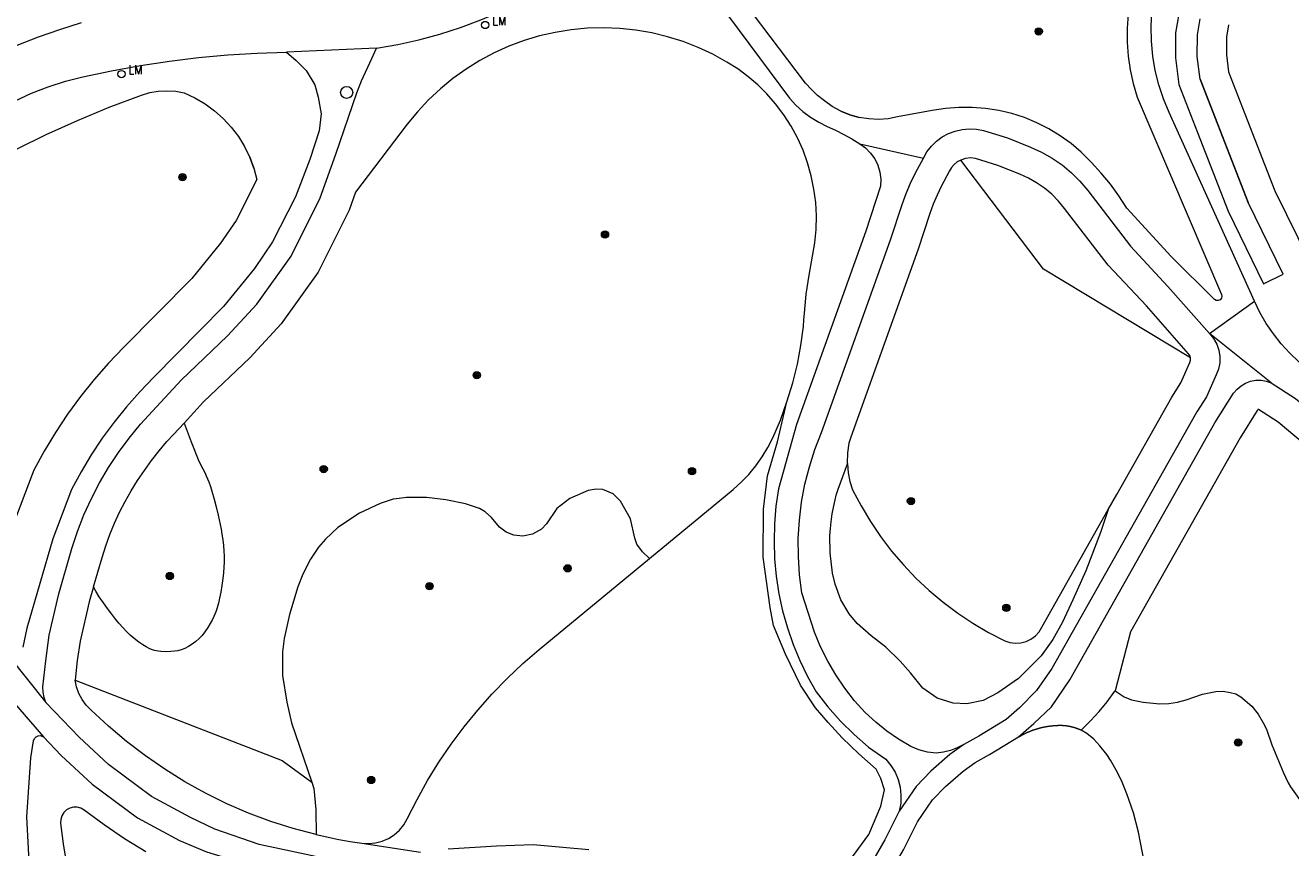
# Model space of a CAD drawing. Header units: metres. Extents: x 138165 to 154469, y 480134 to 494189.
# Tile 398 of 656: x 149501 to 149588, y 483737 to 483793. Entities that reach past the tile are written whole.
import ezdxf

# ---------------------------------------------------------------- set-up
doc = ezdxf.new("R2010")
doc.units = ezdxf.units.M
doc.header["$LTSCALE"] = 0.001
doc.header["$MEASUREMENT"] = 0
for name, color, linetype, lineweight in [('Level 5', 7, 'Continuous', 0), ('TOP-L-topo objecten punt', 7, 'Continuous', 0), ('TOP-L-topo objecten vlak', 7, 'Continuous', 0)]:
    doc.layers.add(name, color=color, linetype=linetype, lineweight=lineweight)
doc.styles.add('Style-STANDARD', font='STANDARD.shx')

# ---------------------------------------------------------------- blocks, each defined once
blk = doc.blocks.new('24')
at = {"layer": 'TOP-L-topo objecten punt', "color": 7, "linetype": 'Continuous', "lineweight": 0}
for radius in [0.025, 0.0182, 0.0115, 0.005]:
    blk.add_circle((0, 0), radius, dxfattribs=at)
blk = doc.blocks.new('*U13')
at = {"layer": 'Level 5', "color": 7, "linetype": 'Continuous', "lineweight": 0}
blk.add_circle((0, 0), 0.0415, dxfattribs=at)
blk = doc.blocks.new('150')
at = {"layer": 'Level 5', "color": 7, "linetype": 'Continuous', "lineweight": 0}
blk.add_blockref('*U13', (0, 0), dxfattribs=at)
blk = doc.blocks.new('16')
at = {"layer": 'TOP-L-topo objecten punt', "color": 7, "linetype": 'Continuous', "lineweight": 0}
blk.add_circle((0, 0), 0.025, dxfattribs=at)
at = {"layer": 'TOP-L-topo objecten punt', "color": 7, "linetype": 'Continuous', "lineweight": 0, "style": 'Style-STANDARD'}
blk.add_text('LM', height=0.06, dxfattribs=at).set_placement((0.0483, 0))

msp = doc.modelspace()

# ---------------------------------------------------------------- linework, layer by layer
at = {"layer": 'TOP-L-topo objecten vlak', "flags": 128}
for points in [[(149557.2, 483787.503), (149556.617, 483787.825), (149556.074, 483788.211), (149555.612, 483788.576), (149555.182, 483788.978), (149554.788, 483789.416), (149548.711, 483797.445), (149547.972, 483798.592), (149547.837, 483799.351), (149547.77, 483800.12), (149547.771, 483800.891), (149547.842, 483801.66), (149547.981, 483802.418), (149548.187, 483803.162), (149548.458, 483803.884), (149548.793, 483804.579), (149549.189, 483805.241)], [(149540.222, 483798.17), (149541.08, 483798.208), (149541.939, 483798.181), (149542.793, 483798.091), (149543.638, 483797.936), (149544.469, 483797.72), (149545.282, 483797.442), (149546.071, 483797.104), (149546.833, 483796.708), (149547.564, 483796.256), (149548.837, 483794.903), (149553.678, 483788.386), (149554.119, 483787.904), (149554.604, 483787.466), (149555.127, 483787.076), (149555.685, 483786.736), (149556.273, 483786.451), (149556.849, 483786.185), (149557.415, 483785.897), (149557.969, 483785.587), (149558.511, 483785.257)], [(149525.35, 483791.824), (149526.815, 483792.076), (149528.266, 483792.395), (149529.701, 483792.782), (149531.116, 483793.236), (149532.508, 483793.754), (149533.875, 483794.338), (149535.213, 483794.984), (149536.52, 483795.692)], [(149585.581, 483774.465), (149579.716, 483787.394), (149579.331, 483788.332), (149579.017, 483789.296), (149578.774, 483790.28), (149578.604, 483791.279), (149578.509, 483792.288), (149578.488, 483793.302), (149578.541, 483794.314), (149578.668, 483795.32), (149578.869, 483796.313)], [(149576.904, 483794.16), (149576.841, 483793.199), (149576.846, 483792.237), (149576.918, 483791.277), (149577.058, 483790.324), (149577.265, 483789.384), (149577.537, 483788.46), (149583.309, 483774.931), (149583.342, 483774.796), (149583.31, 483774.661), (149583.22, 483774.556), (149583.091, 483774.503), (149582.953, 483774.514), (149582.835, 483774.587), (149579.871, 483777.516), (149576.826, 483780.853), (149576.285, 483781.684), (149575.7, 483782.485), (149575.073, 483783.253), (149574.404, 483783.985), (149573.696, 483784.68), (149572.996, 483785.273), (149572.251, 483785.81), (149571.467, 483786.287), (149570.648, 483786.702), (149569.799, 483787.051), (149568.925, 483787.332), (149568.032, 483787.544), (149567.125, 483787.686), (149566.21, 483787.757), (149565.292, 483787.756), (149564.377, 483787.683), (149563.47, 483787.539), (149561.101, 483787.1), (149560.446, 483786.978), (149559.781, 483786.932), (149559.116, 483786.963), (149558.458, 483787.069)], [(149580.384, 483794.158), (149580.168, 483792.861), (149580.159, 483791.163), (149580.388, 483789.329), (149581.668, 483786.042), (149583.777, 483780.633), (149586.209, 483775.662), (149587.556, 483776.322), (149585.152, 483781.236)], [(149505.085, 483793.552), (149503.601, 483793.082), (149502.134, 483792.561), (149500.686, 483791.99), (149499.259, 483791.37), (149497.853, 483790.702), (149495.658, 483789.418), (149493.503, 483788.068), (149490.796, 483786.16), (149488.109, 483784.222)], [(149553.51, 483767.556), (149553.906, 483768.854), (149554.222, 483770.133), (149554.471, 483771.426), (149554.651, 483772.731), (149554.675, 483773.18), (149554.706, 483773.629), (149554.835, 483774.943), (149555.021, 483776.249), (149555.263, 483777.547), (149555.419, 483778.459), (149555.507, 483779.38), (149555.527, 483780.306), (149555.479, 483781.23), (149555.362, 483782.148), (149555.177, 483783.055), (149554.926, 483783.946), (149554.61, 483784.815), (149554.23, 483785.659), (149553.789, 483786.473), (149553.288, 483787.251), (149552.732, 483787.991), (149552.122, 483788.687), (149551.499, 483789.303), (149550.835, 483789.873), (149550.132, 483790.396), (149549.394, 483790.868), (149548.42, 483791.402), (149547.413, 483791.87), (149546.377, 483792.271), (149545.317, 483792.602), (149544.238, 483792.863), (149543.143, 483793.052), (149542.039, 483793.168), (149540.929, 483793.212), (149539.819, 483793.181), (149538.713, 483793.078), (149537.617, 483792.902), (149536.534, 483792.654), (149535.471, 483792.335), (149534.43, 483791.946), (149533.418, 483791.49), (149532.438, 483790.968), (149531.494, 483790.382), (149530.591, 483789.735), (149529.733, 483789.03), (149528.923, 483788.27), (149528.166, 483787.458), (149527.463, 483786.598), (149523.904, 483781.936), (149523.467, 483780.705), (149521.34, 483776.446), (149518.807, 483772.898), (149516.655, 483770.57), (149513.488, 483767.546), (149512.149, 483766.09)], [(149581.853, 483789.7), (149581.659, 483791.252), (149581.667, 483792.733), (149581.851, 483793.837)], [(149583.808, 483793.41), (149583.667, 483792.562), (149583.66, 483791.371), (149583.807, 483790.195), (149584.929, 483787.313), (149586.985, 483782.04), (149589.353, 483777.201), (149590.698, 483775.398)], [(149490.481, 483781.405), (149492.424, 483782.856), (149494.398, 483784.264), (149496.402, 483785.629), (149498.435, 483786.95), (149499.477, 483787.612), (149500.56, 483788.205), (149501.68, 483788.727), (149502.83, 483789.175), (149504.007, 483789.548), (149505.206, 483789.844), (149507.175, 483790.267), (149509.156, 483790.631), (149511.147, 483790.934), (149513.146, 483791.176), (149515.152, 483791.357), (149517.162, 483791.478), (149519.175, 483791.537)], [(149519.175, 483791.537), (149519.85, 483790.968), (149520.524, 483790.293), (149521.116, 483789.31), (149521.353, 483788.445), (149521.554, 483787.32), (149521.412, 483786.148), (149520.771, 483784.174), (149519.793, 483781.619), (149518.219, 483778.531), (149516.987, 483776.708), (149514.85, 483774.087), (149510.056, 483769.228), (149509.106, 483768.248), (149508.202, 483767.225), (149507.345, 483766.161), (149506.539, 483765.059), (149505.784, 483763.921), (149505.082, 483762.75), (149504.435, 483761.548), (149503.15, 483758.149), (149501.376, 483752.025), (149501.088, 483750.726)], [(149502.677, 483746.93), (149502.556, 483747.277), (149502.485, 483747.638), (149502.468, 483748.005), (149502.659, 483749.782), (149502.904, 483751.553), (149503.567, 483754.383), (149504.459, 483757.488), (149504.841, 483758.653), (149505.285, 483759.797), (149505.79, 483760.915), (149506.353, 483762.004), (149506.973, 483763.062), (149507.65, 483764.085), (149508.379, 483765.071), (149509.16, 483766.017), (149509.991, 483766.919), (149511.953, 483769.053), (149515.122, 483772.079), (149517.136, 483774.258), (149519.492, 483777.558), (149521.485, 483781.548), (149522.552, 483784.553), (149524.01, 483788.75), (149524.329, 483789.571), (149525.039, 483791.111), (149525.35, 483791.824)], [(149525.35, 483791.824), (149519.175, 483791.537)], [(149581.853, 483789.7), (149583.066, 483786.587), (149585.152, 483781.236)], [(149585.152, 483781.236), (149583.066, 483786.586), (149581.853, 483789.7)], [(149500.7, 483784.912), (149502.69, 483785.902), (149504.843, 483786.861), (149507.021, 483787.76), (149509.224, 483788.598), (149509.796, 483788.769), (149510.384, 483788.87), (149510.98, 483788.9), (149511.575, 483788.859), (149512.161, 483788.748), (149512.893, 483788.408), (149513.588, 483787.998), (149514.24, 483787.522), (149514.842, 483786.985), (149515.39, 483786.392), (149515.877, 483785.749), (149516.299, 483785.061)], [(149557.2, 483787.503), (149557.817, 483787.25), (149558.458, 483787.069)], [(149558.458, 483787.069), (149557.817, 483787.25), (149557.2, 483787.503)], [(149562.868, 483784.283), (149563.114, 483784.707), (149563.416, 483785.094), (149563.767, 483785.436), (149564.163, 483785.727), (149564.594, 483785.961), (149565.053, 483786.133), (149565.531, 483786.242), (149566.02, 483786.283), (149566.51, 483786.258), (149566.992, 483786.166), (149568.628, 483785.666), (149570.219, 483785.035), (149570.975, 483784.69), (149571.698, 483784.279), (149572.381, 483783.805), (149573.018, 483783.272), (149573.605, 483782.684), (149574.137, 483782.045), (149577.073, 483778.236), (149579.646, 483775.48), (149582.503, 483772.238)], [(149558.511, 483785.257), (149558.904, 483784.969), (149559.245, 483784.621), (149559.526, 483784.222), (149559.739, 483783.784), (149559.879, 483783.317), (149559.942, 483782.834), (149559.927, 483782.347), (149558.918, 483779.262), (149554.173, 483766.008), (149552.929, 483761.593), (149552.754, 483760.4), (149552.651, 483759.199), (149552.62, 483757.993), (149552.66, 483756.788), (149552.773, 483755.588), (149552.957, 483754.396), (149553.212, 483753.218), (149553.537, 483752.057), (149553.93, 483750.917), (149554.391, 483749.803), (149554.918, 483748.718), (149555.508, 483747.667), (149556.319, 483746.638), (149557.191, 483745.66), (149558.12, 483744.737), (149559.104, 483743.871), (149560.29, 483743.036), (149560.638, 483742.615), (149560.922, 483742.148), (149561.135, 483741.644), (149561.272, 483741.115), (149561.331, 483740.572), (149561.311, 483740.025), (149561.211, 483739.488)], [(149558.511, 483785.257), (149562.868, 483784.283)], [(149516.934, 483783.579), (149516.653, 483784.336), (149516.299, 483785.061)], [(149516.299, 483785.061), (149516.653, 483784.336), (149516.934, 483783.579)], [(149516.934, 483783.579), (149517.14, 483782.799), (149515.716, 483780.007), (149514.657, 483778.44), (149512.689, 483776.026), (149508.006, 483771.279), (149506.966, 483770.204), (149505.976, 483769.083), (149505.038, 483767.918), (149504.155, 483766.711), (149503.328, 483765.464), (149502.56, 483764.181), (149501.851, 483762.864), (149501.722, 483762.574), (149500.397, 483759.067)], [(149565.639, 483744.053), (149565.194, 483743.822), (149564.724, 483743.644), (149564.238, 483743.523), (149563.74, 483743.459), (149563.144, 483743.537), (149562.562, 483743.69), (149562.005, 483743.916), (149561.167, 483744.418), (149560.363, 483744.974), (149559.597, 483745.581), (149558.872, 483746.236), (149558.147, 483747.054), (149557.477, 483747.918), (149556.864, 483748.823), (149556.311, 483749.766), (149555.82, 483750.743), (149555.393, 483751.749), (149554.537, 483754.454), (149554.374, 483755.692), (149554.29, 483756.938), (149554.284, 483758.186), (149554.358, 483759.433), (149554.51, 483760.672), (149554.74, 483761.899), (149555.048, 483763.109), (149555.431, 483764.297), (149555.889, 483765.459), (149560.621, 483778.679), (149561.414, 483781.103), (149561.678, 483781.838), (149561.982, 483782.558), (149562.327, 483783.259), (149562.868, 483784.283)], [(149565.427, 483784.142), (149565.191, 483784.009), (149564.981, 483783.838), (149564.803, 483783.633), (149564.663, 483783.401), (149564.096, 483782.326), (149563.802, 483781.726), (149563.541, 483781.11), (149563.315, 483780.481), (149562.513, 483778.031), (149557.895, 483765.128), (149557.75, 483764.724), (149557.661, 483764.056), (149557.647, 483763.383), (149557.651, 483763.296)], [(149581.198, 483770.574), (149581.15, 483770.725), (149581.059, 483770.854), (149578.164, 483774.136), (149575.547, 483776.94), (149572.548, 483780.83), (149572.131, 483781.331), (149571.671, 483781.793), (149571.172, 483782.212), (149570.637, 483782.585), (149570.07, 483782.907), (149569.477, 483783.178), (149567.966, 483783.777), (149566.452, 483784.24), (149566.106, 483784.284), (149565.759, 483784.251), (149565.427, 483784.142)], [(149581.198, 483770.574), (149571.101, 483776.662), (149565.427, 483784.142)], [(149582.503, 483772.238), (149585.581, 483774.465)], [(149657.111, 483744.743), (149656.434, 483744.664), (149655.754, 483744.64), (149655.073, 483744.671), (149653.602, 483744.918), (149646.721, 483746.044), (149636.958, 483747.936), (149630.339, 483749.849), (149625.297, 483751.609), (149618.518, 483754.347), (149613.273, 483756.824), (149608.966, 483758.831), (149602.286, 483762.265), (149597.398, 483765.358), (149590.014, 483769.257), (149589.302, 483769.752), (149588.628, 483770.298), (149587.996, 483770.892), (149587.41, 483771.531), (149586.873, 483772.212), (149586.387, 483772.93), (149585.956, 483773.683), (149585.581, 483774.465)], [(149582.503, 483772.238), (149582.777, 483771.898), (149582.987, 483771.516), (149583.129, 483771.103), (149583.198, 483770.672), (149583.192, 483770.236), (149583.11, 483769.807), (149582.956, 483769.399), (149582.286, 483767.911), (149581.626, 483766.863), (149571.681, 483749.262), (149570.617, 483747.754), (149569.47, 483746.575), (149568.535, 483745.76), (149566.666, 483744.62), (149565.639, 483744.053)], [(149586.73, 483768.865), (149582.503, 483772.238)], [(149575.546, 483760.168), (149576.127, 483761.196), (149579.908, 483767.888), (149580.519, 483768.859), (149581.146, 483770.251), (149581.198, 483770.408), (149581.198, 483770.574)], [(149569.396, 483744.587), (149570.444, 483745.501), (149571.645, 483746.634), (149572.914, 483748.496), (149582.871, 483766.12), (149584.151, 483768.152), (149584.383, 483768.43), (149584.66, 483768.664), (149584.973, 483768.847), (149585.312, 483768.973), (149585.668, 483769.039), (149586.03, 483769.043), (149586.388, 483768.984), (149586.73, 483768.865)], [(149586.73, 483768.865), (149588.394, 483767.781), (149590.271, 483766.207), (149591.973, 483764.535), (149592.988, 483763.418), (149594.785, 483760.82), (149595.428, 483759.805), (149596.485, 483757.149), (149597.719, 483753.723), (149598.345, 483751.336), (149599.227, 483747.718), (149600.474, 483741.439), (149601.362, 483736.604), (149601.878, 483732.759), (149602.517, 483726.993), (149602.917, 483720.472), (149603.161, 483715.181), (149603.228, 483708.217), (149603.199, 483706.766), (149603.163, 483706.651), (149603.014, 483706.363)], [(149544.08, 483756.815), (149549.808, 483761.542), (149550.369, 483762.042), (149550.891, 483762.583), (149551.371, 483763.161), (149551.806, 483763.774), (149552.194, 483764.417), (149552.533, 483765.088), (149553.054, 483766.309), (149553.51, 483767.556)], [(149557.578, 483735.748), (149559.128, 483737.889), (149559.944, 483739.833), (149560.198, 483740.931), (149559.944, 483741.72), (149559.637, 483742.364), (149558.429, 483743.419), (149557.304, 483744.502), (149556.333, 483745.571), (149555.472, 483746.557), (149554.44, 483748.129), (149553.399, 483750.255), (149552.596, 483752.207), (149552.358, 483753.443), (149551.881, 483756.892), (149551.908, 483760.2), (149552.179, 483762.478), (149552.857, 483764.809), (149553.51, 483767.556)], [(149588.926, 483764.725), (149587.201, 483766.171), (149585.866, 483767.041), (149585.862, 483767.041), (149585.847, 483767.038), (149585.832, 483767.033), (149585.819, 483767.025), (149585.807, 483767.015), (149585.772, 483766.973), (149584.589, 483765.095), (149577.069, 483751.784), (149576.022, 483747.74), (149576.006, 483747.717)], [(149505.941, 483754.861), (149506.522, 483756.883), (149506.776, 483757.675), (149507.062, 483758.457), (149507.379, 483759.226), (149507.727, 483759.982), (149508.104, 483760.723), (149508.511, 483761.449), (149508.95, 483762.164), (149509.912, 483763.537), (149510.433, 483764.194), (149510.98, 483764.829), (149511.437, 483765.322), (149512.149, 483766.09)], [(149512.149, 483766.09), (149512.648, 483764.812), (149513.129, 483763.608), (149513.304, 483763.218), (149513.57, 483762.699), (149513.676, 483762.474), (149513.843, 483762.076), (149513.963, 483761.744), (149514.064, 483761.419), (149514.213, 483760.879), (149514.346, 483760.362), (149514.484, 483759.785), (149514.689, 483758.824), (149514.748, 483758.49), (149514.807, 483758.084), (149514.85, 483757.699), (149514.881, 483757.305), (149514.895, 483756.988), (149514.897, 483756.553), (149514.885, 483756.212), (149514.857, 483755.829), (149514.816, 483755.432), (149514.751, 483754.953), (149514.675, 483754.504), (149514.59, 483754.083), (149514.508, 483753.751), (149514.414, 483753.432), (149514.32, 483753.157), (149514.19, 483752.826), (149514.074, 483752.573), (149513.952, 483752.342), (149513.786, 483752.069), (149513.575, 483751.772), (149513.383, 483751.54), (149513.163, 483751.31), (149512.955, 483751.12), (149512.707, 483750.929), (149512.461, 483750.775), (149512.195, 483750.641), (149511.957, 483750.549), (149511.722, 483750.484), (149511.488, 483750.443), (149511.25, 483750.423), (149510.915, 483750.417), (149510.555, 483750.437), (149510.241, 483750.477), (149510.121, 483750.502), (149509.992, 483750.539), (149509.804, 483750.614), (149509.554, 483750.746), (149509.315, 483750.892), (149509.049, 483751.077), (149508.734, 483751.327), (149508.463, 483751.562), (149508.208, 483751.802), (149507.944, 483752.071), (149507.669, 483752.377), (149507.472, 483752.615), (149507.188, 483752.981), (149506.892, 483753.381), (149506.622, 483753.764), (149506.337, 483754.19), (149506.108, 483754.562), (149505.941, 483754.861)], [(149575.546, 483760.168), (149575.015, 483758.597), (149574.004, 483755.969), (149573.125, 483753.968), (149572.419, 483752.454), (149571.749, 483751.245), (149570.941, 483750.131), (149569.383, 483748.575), (149567.978, 483747.589), (149566.961, 483747.075), (149565.85, 483746.836), (149564.918, 483746.881), (149563.818, 483747.233), (149562.835, 483747.912), (149561.973, 483748.961), (149561.285, 483749.764), (149560.281, 483750.733), (149559.287, 483751.514), (149558.332, 483752.348), (149557.78, 483753.02), (149557.214, 483753.974), (149556.809, 483755.044), (149556.639, 483755.802), (149556.471, 483757.198), (149556.457, 483758.355), (149556.486, 483758.864), (149556.532, 483759.335), (149556.607, 483759.864), (149556.76, 483760.64), (149556.806, 483760.832), (149556.891, 483761.156), (149557.015, 483761.576), (149557.651, 483763.296)], [(149557.651, 483763.296), (149557.711, 483762.694), (149557.831, 483762.102), (149558.008, 483761.524), (149558.589, 483760.42), (149559.231, 483759.349), (149559.931, 483758.316), (149560.688, 483757.323), (149561.498, 483756.374), (149562.36, 483755.471), (149563.27, 483754.617), (149564.227, 483753.816), (149565.226, 483753.068), (149566.265, 483752.377), (149567.342, 483751.745), (149568.451, 483751.173), (149568.804, 483751.051), (149569.173, 483751), (149569.546, 483751.021), (149569.907, 483751.114), (149570.247, 483751.277), (149570.549, 483751.503), (149570.801, 483751.784), (149570.992, 483752.109), (149575.546, 483760.168)], [(149544.08, 483756.815), (149543.594, 483757.259), (149543.218, 483757.792), (149543.062, 483758.197), (149542.77, 483759.522), (149542.087, 483760.734), (149541.58, 483761.24), (149540.871, 483761.538), (149540.428, 483761.577), (149539.867, 483761.474), (149538.605, 483760.935), (149537.72, 483760.238), (149537.022, 483759.189), (149536.667, 483758.826), (149536.051, 483758.477), (149535.388, 483758.344), (149534.783, 483758.404), (149534.248, 483758.612), (149533.785, 483758.953), (149533.237, 483759.623), (149532.81, 483760.015), (149532.412, 483760.231), (149531.457, 483760.55), (149530.111, 483760.84), (149528.784, 483760.997), (149527.41, 483761.006), (149526.901, 483760.934), (149526.485, 483760.875), (149525.614, 483760.584), (149524.192, 483759.91), (149522.695, 483758.926), (149521.85, 483758.147), (149521.381, 483757.594), (149520.817, 483756.758), (149520.291, 483755.744), (149519.954, 483754.866), (149519.376, 483752.959), (149519.024, 483751.324), (149518.906, 483750.408), (149518.91, 483748.792), (149519.19, 483746.96), (149519.532, 483745.532), (149520.907, 483741.462)], [(149524.338, 483737.278), (149524.811, 483737.25), (149525.283, 483737.297), (149525.742, 483737.417), (149526.176, 483737.608), (149526.574, 483737.865), (149526.927, 483738.182), (149527.226, 483738.55), (149527.463, 483738.961), (149528.13, 483740.288), (149528.854, 483741.584), (149529.634, 483742.847), (149530.468, 483744.075), (149531.355, 483745.266), (149532.293, 483746.417), (149533.281, 483747.525), (149534.316, 483748.589), (149535.397, 483749.607), (149536.521, 483750.577), (149544.08, 483756.815)], [(149505.941, 483754.861), (149505.648, 483753.841), (149505.017, 483751.144), (149504.829, 483749.806), (149504.673, 483748.463)], [(149500.158, 483750.098), (149502.677, 483746.93)], [(149521.213, 483737.87), (149519.644, 483738.287), (149518.098, 483738.781), (149516.578, 483739.35), (149515.088, 483739.993), (149513.631, 483740.709), (149512.211, 483741.495), (149510.832, 483742.35), (149509.496, 483743.273), (149508.207, 483744.259), (149506.969, 483745.308), (149505.783, 483746.417), (149505.446, 483746.752), (149505.16, 483747.133), (149504.934, 483747.551), (149504.77, 483747.997), (149504.673, 483748.463)], [(149504.673, 483748.463), (149518.87, 483742.953), (149520.907, 483741.462)], [(149500.004, 483747.474), (149502.499, 483744.581)], [(149573.68, 483745.031), (149574.324, 483745.666), (149574.914, 483746.312), (149575.47, 483746.989), (149576.006, 483747.717)], [(149576.006, 483747.717), (149576.034, 483747.731), (149576.645, 483747.316), (149577.152, 483747.123), (149577.94, 483746.965), (149579.097, 483746.85), (149579.693, 483746.862), (149580.293, 483746.954), (149580.889, 483747.117), (149582.018, 483747.515), (149582.926, 483747.694), (149583.425, 483747.699), (149583.919, 483747.63), (149584.302, 483747.524), (149584.653, 483747.326), (149585.4, 483746.688), (149585.827, 483746.124), (149586.166, 483745.544), (149586.399, 483745.099), (149586.775, 483744.023), (149587.574, 483742.098), (149587.88, 483741.417), (149588.053, 483741.154), (149589.019, 483739.805)], [(149527.629, 483735.176), (149521.913, 483736.206), (149517.296, 483737.189), (149514.27, 483738.248), (149512.595, 483739.041), (149509.911, 483740.494), (149506.974, 483742.683), (149504.946, 483744.552), (149502.677, 483746.93)], [(149573.68, 483745.031), (149573.657, 483745.042), (149573.647, 483745.046), (149573.637, 483745.05), (149573.627, 483745.054), (149573.617, 483745.059), (149573.607, 483745.063), (149573.598, 483745.067), (149573.588, 483745.071), (149573.578, 483745.075), (149573.568, 483745.079), (149573.558, 483745.083), (149573.548, 483745.087), (149573.538, 483745.091), (149573.528, 483745.095), (149573.518, 483745.099), (149573.508, 483745.103), (149573.498, 483745.107), (149573.488, 483745.111), (149573.478, 483745.115), (149573.468, 483745.118), (149573.458, 483745.122), (149573.448, 483745.126), (149573.438, 483745.13), (149573.428, 483745.133), (149573.418, 483745.137), (149573.407, 483745.141), (149573.397, 483745.144), (149573.387, 483745.148), (149573.377, 483745.151), (149573.367, 483745.155), (149573.357, 483745.158), (149573.347, 483745.162), (149573.336, 483745.165), (149573.326, 483745.169), (149573.316, 483745.172), (149573.306, 483745.175), (149573.296, 483745.179), (149573.285, 483745.182), (149573.275, 483745.185), (149573.265, 483745.188), (149573.255, 483745.192), (149573.245, 483745.195), (149573.234, 483745.198), (149573.224, 483745.201), (149573.214, 483745.204), (149573.203, 483745.207), (149573.193, 483745.21), (149573.183, 483745.213), (149573.173, 483745.216), (149573.162, 483745.219), (149573.152, 483745.222), (149573.142, 483745.225), (149573.131, 483745.228), (149573.121, 483745.231), (149573.111, 483745.234), (149573.1, 483745.236), (149573.09, 483745.239), (149573.079, 483745.242), (149573.069, 483745.245), (149573.059, 483745.247), (149573.048, 483745.25), (149573.038, 483745.253), (149573.027, 483745.255), (149573.017, 483745.258), (149573.007, 483745.26), (149572.996, 483745.263), (149572.986, 483745.265), (149572.975, 483745.268), (149572.965, 483745.27), (149572.954, 483745.272), (149572.944, 483745.275), (149572.933, 483745.277), (149572.923, 483745.279), (149572.912, 483745.282), (149572.902, 483745.284), (149572.891, 483745.286), (149572.881, 483745.288), (149572.87, 483745.291), (149572.86, 483745.293), (149572.849, 483745.295), (149572.839, 483745.297), (149572.828, 483745.299), (149572.818, 483745.301), (149572.807, 483745.303), (149572.797, 483745.305), (149572.786, 483745.307), (149572.776, 483745.309), (149572.765, 483745.311), (149572.754, 483745.313), (149572.744, 483745.314), (149572.733, 483745.316), (149572.723, 483745.318), (149572.712, 483745.32), (149572.701, 483745.321), (149572.691, 483745.323), (149572.68, 483745.325), (149572.67, 483745.326), (149572.659, 483745.328), (149572.648, 483745.329), (149572.638, 483745.331), (149572.627, 483745.332), (149572.617, 483745.334), (149572.59, 483745.336), (149572.564, 483745.337), (149572.538, 483745.339), (149572.511, 483745.34), (149572.485, 483745.341), (149572.459, 483745.342), (149572.432, 483745.343), (149572.406, 483745.344), (149572.379, 483745.345), (149572.353, 483745.345), (149572.327, 483745.346), (149572.3, 483745.346), (149572.274, 483745.346), (149572.248, 483745.346), (149572.221, 483745.346), (149572.195, 483745.346), (149572.169, 483745.346), (149572.142, 483745.345), (149572.116, 483745.345), (149572.089, 483745.344), (149572.063, 483745.343), (149572.037, 483745.342), (149572.01, 483745.341), (149571.984, 483745.34), (149571.958, 483745.339), (149571.931, 483745.337), (149571.905, 483745.336), (149571.879, 483745.334), (149571.852, 483745.332), (149571.826, 483745.33), (149571.8, 483745.328), (149571.774, 483745.326), (149571.747, 483745.324), (149571.721, 483745.321), (149571.695, 483745.319), (149571.669, 483745.316), (149571.642, 483745.313), (149571.616, 483745.31), (149571.59, 483745.307), (149571.564, 483745.304), (149571.538, 483745.301), (149571.511, 483745.297), (149571.485, 483745.294), (149571.459, 483745.29), (149571.433, 483745.286), (149571.407, 483745.282), (149571.381, 483745.278), (149571.355, 483745.274), (149571.329, 483745.27), (149571.303, 483745.265), (149571.277, 483745.261), (149571.251, 483745.256), (149571.225, 483745.251), (149571.199, 483745.246), (149571.173, 483745.241), (149571.147, 483745.236), (149571.122, 483745.231), (149571.096, 483745.226), (149571.07, 483745.22), (149571.044, 483745.214), (149571.019, 483745.209), (149570.993, 483745.203), (149570.967, 483745.197), (149570.942, 483745.19), (149570.916, 483745.184), (149570.89, 483745.178), (149570.865, 483745.171), (149570.839, 483745.165), (149570.814, 483745.158), (149570.788, 483745.151), (149570.763, 483745.144), (149570.738, 483745.137), (149570.712, 483745.13), (149570.687, 483745.122), (149570.662, 483745.115), (149570.636, 483745.107), (149570.611, 483745.099), (149570.586, 483745.092), (149570.561, 483745.084), (149570.536, 483745.075), (149570.511, 483745.067), (149570.486, 483745.059), (149570.461, 483745.05), (149570.436, 483745.042), (149570.411, 483745.033), (149570.386, 483745.024), (149570.361, 483745.015), (149570.336, 483745.006), (149570.312, 483744.997), (149570.287, 483744.988), (149570.262, 483744.979), (149570.238, 483744.969), (149570.213, 483744.959), (149570.189, 483744.95), (149570.164, 483744.94), (149570.14, 483744.93), (149570.116, 483744.92), (149570.091, 483744.91), (149570.067, 483744.899), (149570.043, 483744.889), (149570.019, 483744.878), (149569.994, 483744.868), (149569.97, 483744.857), (149569.946, 483744.846), (149569.922, 483744.835), (149569.899, 483744.824), (149569.875, 483744.812), (149569.851, 483744.801), (149569.827, 483744.79), (149569.803, 483744.778), (149569.78, 483744.766), (149569.756, 483744.755), (149569.733, 483744.743), (149569.709, 483744.731), (149569.686, 483744.718), (149569.662, 483744.706), (149569.639, 483744.694), (149569.616, 483744.681), (149569.593, 483744.669), (149569.57, 483744.656), (149569.547, 483744.643), (149569.524, 483744.63), (149569.501, 483744.617), (149569.478, 483744.604), (149569.455, 483744.591), (149569.432, 483744.578), (149569.41, 483744.564), (149569.396, 483744.587)], [(149533.07, 483696.441), (149532.891, 483696.592), (149522.074, 483704.736), (149519.676, 483707.164), (149510.533, 483719.587), (149508.958, 483721.641), (149504.99, 483726.814), (149503.468, 483729.353), (149502.268, 483731.755), (149502.222, 483731.989), (149501.764, 483734.343), (149501.493, 483736.493), (149501.375, 483739.099), (149501.644, 483743.138), (149501.822, 483744.31), (149501.885, 483744.455), (149501.995, 483744.571), (149502.136, 483744.642), (149502.294, 483744.66), (149502.402, 483744.634), (149502.499, 483744.581)], [(149502.499, 483744.581), (149503.719, 483743.303), (149505.855, 483741.334), (149508.967, 483739.015), (149511.842, 483737.458), (149513.679, 483736.699), (149516.842, 483735.734), (149520.124, 483734.972), (149526.985, 483733.691)], [(149552.889, 483723.716), (149552.959, 483724.48), (149552.978, 483725.031), (149553.045, 483725.391), (149553.142, 483725.921), (149553.418, 483726.959), (149553.5, 483727.265), (149553.973, 483727.991), (149554.63, 483728.707), (149555.896, 483729.8), (149557.26, 483730.889), (149558.697, 483732.429), (149560.017, 483734.269), (149561.509, 483736.821), (149562.466, 483738.754), (149563.488, 483740.252), (149564.384, 483741.166), (149565.585, 483742.232), (149566.414, 483742.824), (149567.395, 483743.366), (149569.396, 483744.587)], [(149578.15, 483735.327), (149577.618, 483738.04), (149577.277, 483739.369), (149576.827, 483740.664), (149576.492, 483741.463), (149576.178, 483742.12), (149575.697, 483742.982), (149575.442, 483743.367), (149574.973, 483743.97), (149574.551, 483744.427), (149574.084, 483744.805), (149573.68, 483745.031)], [(149565.639, 483744.053), (149564.68, 483743.367), (149563.384, 483742.217), (149562.362, 483741.175), (149561.211, 483739.488)], [(149520.907, 483741.462), (149521.055, 483741.027), (149521.181, 483739.598), (149521.181, 483739.577), (149521.213, 483737.87)], [(149509.522, 483736.697), (149508.071, 483737.586), (149506.66, 483738.538), (149505.293, 483739.552), (149505.07, 483739.683), (149504.821, 483739.753), (149504.562, 483739.756), (149504.311, 483739.692), (149504.085, 483739.567), (149503.898, 483739.387), (149503.764, 483739.166), (149503.692, 483738.918), (149503.685, 483738.659), (149503.857, 483737.245), (149504.081, 483735.838)], [(149561.211, 483739.488), (149560.232, 483737.509), (149558.799, 483735.06)], [(149521.213, 483737.87), (149522.768, 483737.536), (149523.551, 483737.397), (149524.338, 483737.278)], [(149524.338, 483737.278), (149528.37, 483736.678)], [(149530.257, 483736.903), (149533.581, 483737.1), (149536.088, 483737.185), (149539.918, 483736.847)]]:
    msp.add_lwpolyline(points, dxfattribs=at)

# ---------------------------------------------------------------- block references
at = {"layer": 'TOP-L-topo objecten punt', "xscale": 10, "yscale": 10, "zscale": 10}
for name, p in [('16', (149532.808, 483793.406)), ('24', (149570.777, 483792.968)), ('16', (149507.854, 483790.043)), ('150', (149523.304, 483788.782)), ('24', (149512.042, 483782.964)), ('24', (149541.027, 483779.039)), ('24', (149532.228, 483769.39)), ('24', (149521.729, 483762.945)), ('24', (149546.993, 483762.798)), ('24', (149562.015, 483760.751)), ('24', (149511.172, 483755.609)), ('24', (149538.46, 483756.135)), ('24', (149528.992, 483754.918)), ('24', (149568.556, 483753.422)), ('24', (149584.455, 483744.185)), ('24', (149524.989, 483741.616))]:
    msp.add_blockref(name, p, dxfattribs=at)

doc.saveas('drawing.dxf')
